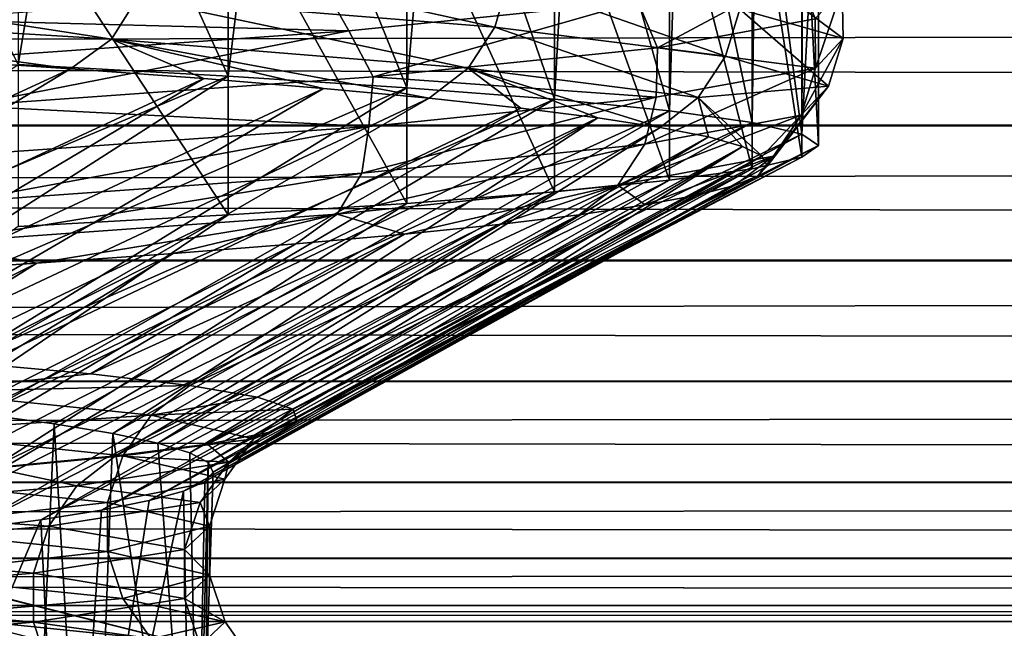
# Model space of a CAD drawing. Header units: metres. Extents: x -205 to 205, y -104 to 104.
# Tile 856 of 1056: x 11.946 to 13.491, y -64.584 to -63.629. Entities that reach past the tile are written whole.
import ezdxf

# ---------------------------------------------------------------- set-up
doc = ezdxf.new("R2010")
doc.units = ezdxf.units.M
doc.layers.add('solid_01_2-CONSUMER_EHM_BOX_SW0001', color=7, linetype='CONTINUOUS')

msp = doc.modelspace()

# ---------------------------------------------------------------- linework, layer by layer
at = {"layer": 'solid_01_2-CONSUMER_EHM_BOX_SW0001'}
for points in [[(27.853924, 67.360435), (-0.010849, -74.95858), (-0.010778, 75.04142)], [(27.853924, 67.360435), (27.752735, 66.82019), (-0.010849, -74.95858)], [(27.752735, 66.82019), (27.752735, 66.262619), (-0.010849, -74.95858)], [(27.752672, -66.17981), (-0.010849, -74.95858), (27.752735, 66.262619)], [(9.748707, -50.113178, 10.572997), (16.890345, -65.803871, 22.572935), (9.748681, -65.803871, 10.57298)], [(16.890341, -50.113178, 22.572903), (16.890345, -65.803871, 22.572935), (9.748707, -50.113178, 10.572997)], [(16.935442, -50.113178, 25.979212), (10.114011, -65.803871, 38.164017), (16.935446, -65.803871, 25.979179)], [(16.935442, -50.113178, 25.979212), (10.114037, -50.113178, 38.164001), (10.114011, -65.803871, 38.164017)], [(20.295647, -61.312492, 1.5), (5.608602, -62.958584, 1.5), (28.811071, -68.756966, 1.5)], [(5.608602, -62.958584, 1.5), (5.608599, -67.95858, 1.5), (30.218094, -69.412994, 1.5)], [(5.608602, -62.958584, 1.5), (29.238895, -69.056519, 1.5), (28.811071, -68.756966, 1.5)], [(5.608602, -62.958584, 1.5), (29.713348, -69.277763, 1.5), (29.238895, -69.056519, 1.5)], [(5.608602, -62.958584, 1.5), (30.218094, -69.412994, 1.5), (29.713348, -69.277763, 1.5)], [(11.943657, -63.69939, 18.879745), (11.67863, -63.164822, 18.34794), (12.02979, -63.18235, 19.066553)], [(11.943657, -63.69939, 18.879745), (12.02979, -63.18235, 19.066553), (12.272964, -63.717541, 19.64073)], [(12.272964, -63.717541, 19.64073), (12.02979, -63.18235, 19.066553), (12.336775, -63.199909, 19.805096)], [(12.272964, -63.717541, 19.64073), (12.336775, -63.199909, 19.805096), (12.553842, -63.735703, 20.420885)], [(12.553842, -63.735703, 20.420885), (12.336775, -63.199909, 19.805096), (12.59847, -63.217464, 20.560879)], [(12.553842, -63.735703, 20.420885), (12.59847, -63.217464, 20.560879), (12.785189, -63.753872, 21.217163)], [(12.785189, -63.753872, 21.217163), (12.59847, -63.217464, 20.560879), (12.813917, -63.234989, 21.331152)], [(12.785189, -63.753872, 21.217163), (12.813917, -63.234989, 21.331152), (12.96609, -63.772049, 22.026432)], [(12.96609, -63.772049, 22.026432), (12.813917, -63.234989, 21.331152), (12.982324, -63.25248, 22.113094)], [(12.96609, -63.772049, 22.026432), (12.982324, -63.25248, 22.113094), (13.095824, -63.79023, 22.845488)], [(13.095824, -63.79023, 22.845488), (12.982324, -63.25248, 22.113094), (13.103063, -63.269947, 22.903822)], [(13.095824, -63.79023, 22.845488), (13.103063, -63.269947, 22.903822), (13.173873, -63.808422, 23.671097)], [(13.173873, -63.808422, 23.671097), (13.103063, -63.269947, 22.903822), (13.175686, -63.287395, 23.700432)], [(13.173873, -63.808422, 23.671097), (13.175686, -63.287395, 23.700432), (13.199924, -63.304821, 24.5)], [(13.199924, -63.826622, 24.5), (13.199924, -63.304821, 24.5), (13.173873, -63.322979, 25.328903)], [(13.173873, -63.808422, 23.671097), (13.199924, -63.304821, 24.5), (13.199924, -63.826622, 24.5)], [(13.173873, -63.844723, 25.328899), (13.173873, -63.322979, 25.328903), (13.095824, -63.341137, 26.154512)], [(13.199924, -63.826622, 24.5), (13.173873, -63.322979, 25.328903), (13.173873, -63.844723, 25.328899)], [(13.095825, -63.862823, 26.154505), (13.095824, -63.341137, 26.154512), (12.96609, -63.359291, 26.97357)], [(13.173873, -63.844723, 25.328899), (13.095824, -63.341137, 26.154512), (13.095825, -63.862823, 26.154505)], [(12.966092, -63.880932, 26.973558), (12.96609, -63.359291, 26.97357), (12.785188, -63.377441, 27.782841)], [(13.095825, -63.862823, 26.154505), (12.96609, -63.359291, 26.97357), (12.966092, -63.880932, 26.973558)], [(12.785192, -63.899044, 27.782825), (12.785188, -63.377441, 27.782841), (12.553839, -63.395588, 28.579121)], [(12.966092, -63.880932, 26.973558), (12.785188, -63.377441, 27.782841), (12.785192, -63.899044, 27.782825)], [(12.553845, -63.917152, 28.5791), (12.553839, -63.395588, 28.579121), (12.27296, -63.413727, 29.35928)], [(12.785192, -63.899044, 27.782825), (12.553839, -63.395588, 28.579121), (12.553845, -63.917152, 28.5791)], [(12.27297, -63.935261, 29.359253), (12.27296, -63.413727, 29.35928), (11.943652, -63.431873, 30.120266)], [(12.553845, -63.917152, 28.5791), (12.27296, -63.413727, 29.35928), (12.27297, -63.935261, 29.359253)], [(12.27297, -63.935261, 29.359253), (11.943652, -63.431873, 30.120266), (11.943666, -63.953384, 30.120234)], [(12.150941, -63.521351, 19.228962), (12.130161, -63.595272, 19.237997), (12.69169, -63.640839, 20.783602)], [(12.713434, -63.566917, 20.777214), (12.150941, -63.521351, 19.228962), (12.69169, -63.640839, 20.783602)], [(13.074599, -63.535763, 22.383759), (13.076313, -63.61248, 22.383503), (13.238589, -63.658405, 24.023132)], [(13.074599, -63.535763, 22.383759), (13.238589, -63.658405, 24.023132), (13.236825, -63.580837, 24.023195)], [(11.381557, -63.549709, 17.772856), (11.343968, -63.614182, 17.795084), (12.090098, -63.659744, 19.255386)], [(12.130161, -63.595272, 19.237997), (11.381557, -63.549709, 17.772856), (12.090098, -63.659744, 19.255386)], [(12.947326, -63.673241, 27.295326), (12.916031, -63.600761, 27.317383), (13.167252, -63.554863, 25.680021)], [(13.194305, -63.627731, 25.66828), (12.947326, -63.673241, 27.295326), (13.167252, -63.554863, 25.680021)], [(-54.604633, -63.789642, 74.975174), (54.595383, -63.576061, 75), (-54.604618, -63.568218, 75)], [(-54.604633, -63.790737, 69.02507), (-54.604618, -63.568218, 69), (54.595367, -63.79858, 69.02507)], [(54.595367, -63.797485, 74.975174), (54.595383, -63.576061, 75), (-54.604633, -63.789642, 74.975174)], [(54.595367, -63.79858, 69.02507), (-54.604618, -63.568218, 69), (54.595383, -63.576061, 69)], [(12.713434, -63.566917, 20.777214), (12.69169, -63.640839, 20.783602), (13.053946, -63.686401, 22.387144)], [(13.076313, -63.61248, 22.383503), (12.713434, -63.566917, 20.777214), (13.053946, -63.686401, 22.387144)], [(12.462488, -63.64666, 28.910652), (11.786896, -63.628906, 30.382504), (12.427226, -63.583248, 28.870525)], [(12.916031, -63.600761, 27.317383), (12.462488, -63.64666, 28.910652), (12.427226, -63.583248, 28.870525)], [(13.194939, -63.705078, 25.676565), (13.194305, -63.627731, 25.66828), (13.236825, -63.580837, 24.023195)], [(13.194939, -63.705078, 25.676565), (13.236825, -63.580837, 24.023195), (13.238589, -63.658405, 24.023132)], [(12.130161, -63.595272, 19.237997), (12.090098, -63.659744, 19.255386), (12.64977, -63.705311, 20.795887)], [(12.69169, -63.640839, 20.783602), (12.130161, -63.595272, 19.237997), (12.64977, -63.705311, 20.795887)], [(12.500957, -63.71875, 28.879366), (12.462488, -63.64666, 28.910652), (12.916031, -63.600761, 27.317383)], [(12.947326, -63.673241, 27.295326), (12.500957, -63.71875, 28.879366), (12.916031, -63.600761, 27.317383)], [(11.343968, -63.614182, 17.795084), (11.795085, -63.690483, 18.75647), (12.025614, -63.706001, 19.255358)], [(12.090098, -63.659744, 19.255386), (11.343968, -63.614182, 17.795084), (12.025614, -63.706001, 19.255358)], [(13.076313, -63.61248, 22.383503), (13.053946, -63.686401, 22.387144), (13.215434, -63.733109, 24.023966)], [(13.076313, -63.61248, 22.383503), (13.215434, -63.733109, 24.023966), (13.238589, -63.658405, 24.023132)], [(12.462488, -63.64666, 28.910652), (11.812969, -63.692558, 30.43449), (11.786896, -63.628906, 30.382504)], [(12.69169, -63.640839, 20.783602), (12.64977, -63.705311, 20.795887), (13.010828, -63.750877, 22.394133)], [(13.053946, -63.686401, 22.387144), (12.69169, -63.640839, 20.783602), (13.010828, -63.750877, 22.394133)], [(13.194939, -63.705078, 25.676565), (12.947326, -63.673241, 27.295326), (13.194305, -63.627731, 25.66828)], [(11.861355, -63.764259, 30.395639), (11.812969, -63.692558, 30.43449), (12.462488, -63.64666, 28.910652)], [(12.500957, -63.71875, 28.879366), (11.861355, -63.764259, 30.395639), (12.462488, -63.64666, 28.910652)], [(12.090098, -63.659744, 19.255386), (12.025614, -63.706001, 19.255358), (12.235057, -63.721519, 19.763115)], [(12.090098, -63.659744, 19.255386), (12.422951, -63.736984, 20.278643), (12.588871, -63.752342, 20.800854)], [(12.64977, -63.705311, 20.795887), (12.090098, -63.659744, 19.255386), (12.588871, -63.752342, 20.800854)], [(12.090098, -63.659744, 19.255386), (12.235057, -63.721519, 19.763115), (12.422951, -63.736984, 20.278643)], [(13.172777, -63.77895, 25.663448), (13.238589, -63.658405, 24.023132), (13.215434, -63.733109, 24.023966)], [(13.172777, -63.77895, 25.663448), (13.194939, -63.705078, 25.676565), (13.238589, -63.658405, 24.023132)], [(12.945189, -63.750813, 27.311638), (12.500957, -63.71875, 28.879366), (12.947326, -63.673241, 27.295326)], [(13.194939, -63.705078, 25.676565), (12.945189, -63.750813, 27.311638), (12.947326, -63.673241, 27.295326)], [(13.053946, -63.686401, 22.387144), (13.010828, -63.750877, 22.394133), (13.215434, -63.733109, 24.023966)], [(11.795085, -63.690483, 18.75647), (11.020571, -64.16983, 19.151409), (12.025614, -63.706001, 19.255358)], [(11.943657, -63.69939, 18.879745), (12.272964, -63.717541, 19.64073), (11.300866, -64.129326, 19.433926)], [(12.025614, -63.706001, 19.255358), (11.020571, -64.16983, 19.151409), (11.233386, -64.18544, 19.614162)], [(12.025614, -63.706001, 19.255358), (11.233386, -64.18544, 19.614162), (12.235057, -63.721519, 19.763115)], [(12.272964, -63.717541, 19.64073), (11.600637, -64.14772, 20.163534), (11.300866, -64.129326, 19.433926)], [(12.272964, -63.717541, 19.64073), (12.553842, -63.735703, 20.420885), (11.600637, -64.14772, 20.163534)], [(12.64977, -63.705311, 20.795887), (12.588871, -63.752342, 20.800854), (12.732414, -63.76759, 21.32889)], [(12.64977, -63.705311, 20.795887), (12.853288, -63.78278, 21.862104), (12.95153, -63.797909, 22.399548)], [(13.010828, -63.750877, 22.394133), (12.64977, -63.705311, 20.795887), (12.95153, -63.797909, 22.399548)], [(12.64977, -63.705311, 20.795887), (12.732414, -63.76759, 21.32889), (12.853288, -63.78278, 21.862104)], [(12.927177, -63.824379, 27.285015), (12.945189, -63.750813, 27.311638), (13.194939, -63.705078, 25.676565)], [(13.172777, -63.77895, 25.663448), (12.927177, -63.824379, 27.285015), (13.194939, -63.705078, 25.676565)], [(12.235057, -63.721519, 19.763115), (11.233386, -64.18544, 19.614162), (11.426778, -64.201103, 20.085358)], [(12.235057, -63.721519, 19.763115), (11.426778, -64.201103, 20.085358), (12.422951, -63.736984, 20.278643)], [(12.494098, -63.796551, 28.903021), (11.861355, -63.764259, 30.395639), (12.500957, -63.71875, 28.879366)], [(12.945189, -63.750813, 27.311638), (12.494098, -63.796551, 28.903021), (12.500957, -63.71875, 28.879366)], [(13.215434, -63.733109, 24.023966), (13.010828, -63.750877, 22.394133), (13.11127, -63.84293, 24.027754)], [(13.104732, -63.873985, 25.113472), (13.128913, -63.843224, 25.65686), (13.215434, -63.733109, 24.023966)], [(13.119277, -63.858738, 24.570383), (13.104732, -63.873985, 25.113472), (13.215434, -63.733109, 24.023966)], [(13.119277, -63.858738, 24.570383), (13.215434, -63.733109, 24.023966), (13.11127, -63.84293, 24.027754)], [(13.128913, -63.843224, 25.65686), (13.172777, -63.77895, 25.663448), (13.215434, -63.733109, 24.023966)], [(12.422951, -63.736984, 20.278643), (11.426778, -64.201103, 20.085358), (11.600416, -64.216743, 20.564186)], [(12.422951, -63.736984, 20.278643), (11.600416, -64.216743, 20.564186), (12.588871, -63.752342, 20.800854)], [(12.553842, -63.735703, 20.420885), (11.853113, -64.166122, 20.910995), (11.600637, -64.14772, 20.163534)], [(12.553842, -63.735703, 20.420885), (12.785189, -63.753872, 21.217163), (11.853113, -64.166122, 20.910995)], [(12.588871, -63.752342, 20.800854), (11.600416, -64.216743, 20.564186), (11.754003, -64.232269, 21.049826)], [(12.588871, -63.752342, 20.800854), (11.754003, -64.232269, 21.049826), (12.732414, -63.76759, 21.32889)], [(12.494098, -63.796551, 28.903021), (11.847939, -63.842285, 30.425587), (11.861355, -63.764259, 30.395639)], [(12.785189, -63.753872, 21.217163), (12.057392, -64.184525, 21.673218), (11.853113, -64.166122, 20.910995)], [(12.785189, -63.753872, 21.217163), (12.96609, -63.772049, 22.026432), (12.057392, -64.184525, 21.673218)], [(12.483203, -63.869804, 28.863884), (12.494098, -63.796551, 28.903021), (12.945189, -63.750813, 27.311638)], [(12.927177, -63.824379, 27.285015), (12.483203, -63.869804, 28.863884), (12.945189, -63.750813, 27.311638)], [(13.010828, -63.750877, 22.394133), (12.95153, -63.797909, 22.399548), (13.027225, -63.812977, 22.940269)], [(13.010828, -63.750877, 22.394133), (13.080452, -63.827984, 23.483318), (13.11127, -63.84293, 24.027754)], [(13.010828, -63.750877, 22.394133), (13.027225, -63.812977, 22.940269), (13.080452, -63.827984, 23.483318)], [(12.732414, -63.76759, 21.32889), (11.754003, -64.232269, 21.049826), (11.88727, -64.24765, 21.541443)], [(12.732414, -63.76759, 21.32889), (11.88727, -64.24765, 21.541443), (12.853288, -63.78278, 21.862104)], [(12.96609, -63.772049, 22.026432), (12.212885, -64.202927, 22.447029), (12.057392, -64.184525, 21.673218)], [(12.96609, -63.772049, 22.026432), (13.095824, -63.79023, 22.845488), (12.212885, -64.202927, 22.447029)], [(12.885036, -63.888577, 27.270403), (12.927177, -63.824379, 27.285015), (13.172777, -63.77895, 25.663448)], [(13.128913, -63.843224, 25.65686), (12.885036, -63.888577, 27.270403), (13.172777, -63.77895, 25.663448)], [(54.595367, -63.797485, 74.975174), (-54.604633, -63.789642, 74.975174), (-54.604649, -64.001289, 74.90136)], [(-54.604649, -64.002304, 69.099129), (-54.604633, -63.790737, 69.02507), (54.595352, -64.010147, 69.099129)], [(-54.604633, -63.790737, 69.02507), (54.595367, -63.79858, 69.02507), (54.595352, -64.010147, 69.099129)], [(12.853288, -63.78278, 21.862104), (11.88727, -64.24765, 21.541443), (11.999986, -64.26297, 22.038179)], [(12.853288, -63.78278, 21.862104), (11.999986, -64.26297, 22.038179), (12.091954, -64.278236, 22.539173)], [(12.853288, -63.78278, 21.862104), (12.091954, -64.278236, 22.539173), (12.95153, -63.797909, 22.399548)], [(13.095824, -63.79023, 22.845488), (12.319008, -64.221336, 23.229258), (12.212885, -64.202927, 22.447029)], [(13.095824, -63.79023, 22.845488), (13.173873, -63.808422, 23.671097), (12.319008, -64.221336, 23.229258)], [(54.595352, -64.009132, 74.90136), (54.595367, -63.797485, 74.975174), (-54.604649, -64.001289, 74.90136)], [(11.846956, -63.915234, 30.375465), (11.847939, -63.842285, 30.425587), (12.494098, -63.796551, 28.903021)], [(12.483203, -63.869804, 28.863884), (11.846956, -63.915234, 30.375465), (12.494098, -63.796551, 28.903021)], [(12.95153, -63.797909, 22.399548), (12.091954, -64.278236, 22.539173), (12.163016, -64.293449, 23.043564)], [(12.95153, -63.797909, 22.399548), (12.163016, -64.293449, 23.043564), (13.027225, -63.812977, 22.940269)], [(13.173873, -63.808422, 23.671097), (12.375177, -64.239746, 24.016756), (12.319008, -64.221336, 23.229258)], [(13.173873, -63.808422, 23.671097), (13.199924, -63.826622, 24.5), (12.375177, -64.239746, 24.016756)], [(13.027225, -63.812977, 22.940269), (12.163016, -64.293449, 23.043564), (12.213049, -64.308609, 23.550474)], [(13.027225, -63.812977, 22.940269), (12.213049, -64.308609, 23.550474), (13.080452, -63.827984, 23.483318)], [(12.444083, -63.933929, 28.841616), (12.483203, -63.869804, 28.863884), (12.927177, -63.824379, 27.285015)], [(12.885036, -63.888577, 27.270403), (12.444083, -63.933929, 28.841616), (12.927177, -63.824379, 27.285015)], [(13.080452, -63.827984, 23.483318), (12.213049, -64.308609, 23.550474), (12.241965, -64.323715, 24.059031)], [(12.676635, -64.083229, 24.043394), (13.080452, -63.827984, 23.483318), (12.241965, -64.323715, 24.059031)], [(13.199924, -63.826622, 24.5), (12.380825, -64.258163, 24.80636), (12.375177, -64.239746, 24.016756)], [(13.199924, -63.826622, 24.5), (13.173873, -63.844723, 25.328899), (12.380825, -64.258163, 24.80636)], [(12.676635, -64.083229, 24.043394), (13.11127, -63.84293, 24.027754), (13.080452, -63.827984, 23.483318)], [(13.119277, -63.858738, 24.570383), (13.11127, -63.84293, 24.027754), (12.249745, -64.338646, 24.562443)], [(12.676635, -64.083229, 24.043394), (12.249745, -64.338646, 24.562443), (13.11127, -63.84293, 24.027754)], [(13.173873, -63.844723, 25.328899), (13.095825, -63.862823, 26.154505), (12.335895, -64.276581, 25.59482)], [(13.173873, -63.844723, 25.328899), (12.335895, -64.276581, 25.59482), (12.380825, -64.258163, 24.80636)], [(12.92765, -63.919708, 26.735987), (12.885036, -63.888577, 27.270403), (13.128913, -63.843224, 25.65686)], [(13.008927, -63.904472, 26.197212), (12.92765, -63.919708, 26.735987), (13.128913, -63.843224, 25.65686)], [(13.067952, -63.889233, 25.656059), (13.008927, -63.904472, 26.197212), (13.128913, -63.843224, 25.65686)], [(13.104732, -63.873985, 25.113472), (13.067952, -63.889233, 25.656059), (13.128913, -63.843224, 25.65686)], [(11.812097, -63.979282, 30.346104), (11.846956, -63.915234, 30.375465), (12.483203, -63.869804, 28.863884)], [(12.444083, -63.933929, 28.841616), (11.812097, -63.979282, 30.346104), (12.483203, -63.869804, 28.863884)], [(13.119277, -63.858738, 24.570383), (12.249745, -64.338646, 24.562443), (12.236834, -64.353592, 25.065754)], [(13.119277, -63.858738, 24.570383), (12.236834, -64.353592, 25.065754), (13.104732, -63.873985, 25.113472)], [(13.095825, -63.862823, 26.154505), (12.966092, -63.880932, 26.973558), (12.240878, -64.294998, 26.37888)], [(13.095825, -63.862823, 26.154505), (12.240878, -64.294998, 26.37888), (12.335895, -64.276581, 25.59482)], [(12.966092, -63.880932, 26.973558), (12.785192, -63.899044, 27.782825), (12.096296, -64.313416, 27.15535)], [(12.966092, -63.880932, 26.973558), (12.096296, -64.313416, 27.15535), (12.240878, -64.294998, 26.37888)], [(13.104732, -63.873985, 25.113472), (12.236834, -64.353592, 25.065754), (12.20325, -64.368538, 25.568113)], [(13.104732, -63.873985, 25.113472), (12.20325, -64.368538, 25.568113), (13.067952, -63.889233, 25.656059)], [(12.785192, -63.899044, 27.782825), (12.553845, -63.917152, 28.5791), (11.902656, -64.331833, 27.921093)], [(12.785192, -63.899044, 27.782825), (11.902656, -64.331833, 27.921093), (12.096296, -64.313416, 27.15535)], [(13.067952, -63.889233, 25.656059), (12.20325, -64.368538, 25.568113), (12.149052, -64.383499, 26.068674)], [(13.067952, -63.889233, 25.656059), (12.149052, -64.383499, 26.068674), (13.008927, -63.904472, 26.197212)], [(12.550012, -63.965382, 28.329412), (12.444083, -63.933929, 28.841616), (12.885036, -63.888577, 27.270403)], [(12.698245, -63.950165, 27.802908), (12.550012, -63.965382, 28.329412), (12.885036, -63.888577, 27.270403)], [(12.82411, -63.93494, 27.271437), (12.698245, -63.950165, 27.802908), (12.885036, -63.888577, 27.270403)], [(12.92765, -63.919708, 26.735987), (12.82411, -63.93494, 27.271437), (12.885036, -63.888577, 27.270403)], [(12.553845, -63.917152, 28.5791), (12.27297, -63.935261, 29.359253), (11.660495, -64.35025, 28.672844)], [(12.553845, -63.917152, 28.5791), (11.660495, -64.35025, 28.672844), (11.902656, -64.331833, 27.921093)], [(13.008927, -63.904472, 26.197212), (12.149052, -64.383499, 26.068674), (12.074328, -64.39846, 26.566589)], [(13.008927, -63.904472, 26.197212), (12.074328, -64.39846, 26.566589), (12.92765, -63.919708, 26.735987)], [(11.972894, -64.011032, 29.866575), (11.812097, -63.979282, 30.346104), (12.444083, -63.933929, 28.841616)], [(12.186884, -63.995808, 29.362425), (11.972894, -64.011032, 29.866575), (12.444083, -63.933929, 28.841616)], [(12.92765, -63.919708, 26.735987), (12.074328, -64.39846, 26.566589), (11.979207, -64.413437, 27.06102)], [(12.92765, -63.919708, 26.735987), (11.979207, -64.413437, 27.06102), (12.82411, -63.93494, 27.271437)], [(12.379457, -63.980595, 28.849659), (12.186884, -63.995808, 29.362425), (12.444083, -63.933929, 28.841616)], [(12.550012, -63.965382, 28.329412), (12.379457, -63.980595, 28.849659), (12.444083, -63.933929, 28.841616)], [(12.27297, -63.935261, 29.359253), (11.943666, -63.953384, 30.120234), (11.370656, -64.368668, 29.407446)], [(12.27297, -63.935261, 29.359253), (11.370656, -64.368668, 29.407446), (11.660495, -64.35025, 28.672844)], [(12.698245, -63.950165, 27.802908), (11.863846, -64.428421, 27.55113), (11.72844, -64.443405, 28.036093)], [(12.698245, -63.950165, 27.802908), (11.72844, -64.443405, 28.036093), (12.550012, -63.965382, 28.329412)], [(12.82411, -63.93494, 27.271437), (11.979207, -64.413437, 27.06102), (11.863846, -64.428421, 27.55113)], [(12.82411, -63.93494, 27.271437), (11.863846, -64.428421, 27.55113), (12.698245, -63.950165, 27.802908)], [(12.550012, -63.965382, 28.329412), (11.72844, -64.443405, 28.036093), (11.573218, -64.458405, 28.515085)], [(12.550012, -63.965382, 28.329412), (11.573218, -64.458405, 28.515085), (12.379457, -63.980595, 28.849659)], [(12.379457, -63.980595, 28.849659), (11.573218, -64.458405, 28.515085), (11.398442, -64.473412, 28.987297)], [(12.379457, -63.980595, 28.849659), (11.398442, -64.473412, 28.987297), (12.186884, -63.995808, 29.362425)], [(11.972894, -64.011032, 29.866575), (11.738145, -64.026268, 30.36101), (11.812097, -63.979282, 30.346104)], [(12.186884, -63.995808, 29.362425), (11.398442, -64.473412, 28.987297), (11.204409, -64.488426, 29.451929)], [(12.186884, -63.995808, 29.362425), (11.204409, -64.488426, 29.451929), (11.972894, -64.011032, 29.866575)], [(54.595352, -64.009132, 74.90136), (-54.604649, -64.001289, 74.90136), (-54.60466, -64.191177, 74.782249)], [(-54.60466, -64.192055, 69.218445), (-54.604649, -64.002304, 69.099129), (54.595337, -64.199898, 69.218445)], [(54.595337, -64.19902, 74.782249), (54.595352, -64.009132, 74.90136), (-54.60466, -64.191177, 74.782249)], [(-54.604649, -64.002304, 69.099129), (54.595352, -64.010147, 69.099129), (54.595337, -64.199898, 69.218445)], [(11.972894, -64.011032, 29.866575), (11.204409, -64.488426, 29.451929), (10.991446, -64.503448, 29.90819)], [(11.972894, -64.011032, 29.866575), (10.991446, -64.503448, 29.90819), (11.738145, -64.026268, 30.36101)], [(12.676635, -64.083229, 24.043394), (12.241965, -64.323715, 24.059031), (12.249745, -64.338646, 24.562443)], [(11.79448, -64.212769, 20.931353), (11.853113, -64.166122, 20.910995), (12.057392, -64.184525, 21.673218)], [(54.595337, -64.19902, 74.782249), (-54.60466, -64.191177, 74.782249), (-54.604671, -64.34977, 74.62384)], [(-54.604671, -64.350471, 69.377037), (-54.60466, -64.192055, 69.218445), (54.595325, -64.358307, 69.377037)], [(-54.60466, -64.192055, 69.218445), (54.595337, -64.199898, 69.218445), (54.595325, -64.358307, 69.377037)], [(11.79448, -64.212769, 20.931353), (12.057392, -64.184525, 21.673218), (12.212885, -64.202927, 22.447029)], [(54.595325, -64.357613, 74.62384), (54.595337, -64.19902, 74.782249), (-54.604671, -64.34977, 74.62384)], [(11.79448, -64.212769, 20.931353), (12.152164, -64.249573, 22.459892), (11.75127, -64.276222, 20.944427)], [(11.79448, -64.212769, 20.931353), (12.212885, -64.202927, 22.447029), (12.152164, -64.249573, 22.459892)], [(12.152164, -64.249573, 22.459892), (12.212885, -64.202927, 22.447029), (12.319008, -64.221336, 23.229258)], [(12.152164, -64.249573, 22.459892), (12.319008, -64.221336, 23.229258), (12.375177, -64.239746, 24.016756)], [(12.152164, -64.249573, 22.459892), (12.375177, -64.239746, 24.016756), (12.313297, -64.286385, 24.021412)], [(12.313297, -64.286385, 24.021412), (12.375177, -64.239746, 24.016756), (12.380825, -64.258163, 24.80636)], [(12.152164, -64.249573, 22.459892), (12.107643, -64.313026, 22.467367), (11.75127, -64.276222, 20.944427)], [(11.88727, -64.24765, 21.541443), (11.83699, -65.19709, 21.346292), (11.95725, -65.211845, 21.838348)], [(11.999986, -64.26297, 22.038179), (11.88727, -64.24765, 21.541443), (11.95725, -65.211845, 21.838348)], [(12.152164, -64.249573, 22.459892), (12.313297, -64.286385, 24.021412), (12.107643, -64.313026, 22.467367)], [(12.313297, -64.286385, 24.021412), (12.380825, -64.258163, 24.80636), (12.335895, -64.276581, 25.59482)], [(11.999986, -64.26297, 22.038179), (11.95725, -65.211845, 21.838348), (12.057065, -65.226532, 22.334969)], [(12.091954, -64.278236, 22.539173), (11.999986, -64.26297, 22.038179), (12.057065, -65.226532, 22.334969)], [(11.75127, -64.276222, 20.944427), (12.107643, -64.313026, 22.467367), (11.72794, -64.349762, 20.951487)], [(12.091954, -64.278236, 22.539173), (12.057065, -65.226532, 22.334969), (12.232224, -65.226532, 23.842091)], [(12.163016, -64.293449, 23.043564), (12.091954, -64.278236, 22.539173), (12.232224, -65.226532, 23.842091)], [(12.313297, -64.286385, 24.021412), (12.268186, -64.349838, 24.023165), (12.107643, -64.313026, 22.467367)], [(12.274006, -64.323196, 25.590651), (12.335895, -64.276581, 25.59482), (12.240878, -64.294998, 26.37888)], [(12.313297, -64.286385, 24.021412), (12.274006, -64.323196, 25.590651), (12.268186, -64.349838, 24.023165)], [(12.313297, -64.286385, 24.021412), (12.335895, -64.276581, 25.59482), (12.274006, -64.323196, 25.590651)], [(12.274006, -64.323196, 25.590651), (12.240878, -64.294998, 26.37888), (12.096296, -64.313416, 27.15535)], [(12.213049, -64.308609, 23.550474), (12.163016, -64.293449, 23.043564), (12.232224, -65.226532, 23.842091)], [(12.107643, -64.313026, 22.467367), (12.083605, -64.386574, 22.471403), (11.72794, -64.349762, 20.951487)], [(12.035667, -64.360001, 27.142313), (12.096296, -64.313416, 27.15535), (11.902656, -64.331833, 27.921093)], [(12.274006, -64.323196, 25.590651), (12.096296, -64.313416, 27.15535), (12.035667, -64.360001, 27.142313)], [(12.107643, -64.313026, 22.467367), (12.268186, -64.349838, 24.023165), (12.083605, -64.386574, 22.471403)], [(12.213049, -64.308609, 23.550474), (12.232224, -65.226532, 23.842091), (12.241965, -64.323715, 24.059031)], [(12.035667, -64.360001, 27.142313), (11.902656, -64.331833, 27.921093), (11.602412, -64.396812, 28.651091)], [(12.274006, -64.323196, 25.590651), (12.035667, -64.360001, 27.142313), (12.229038, -64.38665, 25.586655)], [(12.219625, -65.226532, 25.360777), (12.249745, -64.338646, 24.562443), (12.241965, -64.323715, 24.059031)], [(12.232224, -65.226532, 23.842091), (12.219625, -65.226532, 25.360777), (12.241965, -64.323715, 24.059031)], [(12.274006, -64.323196, 25.590651), (12.229038, -64.38665, 25.586655), (12.268186, -64.349838, 24.023165)], [(-54.604683, -64.469574, 69.566925), (-54.604671, -64.350471, 69.377037), (54.595318, -64.477417, 69.566925)], [(54.595325, -64.357613, 74.62384), (-54.604671, -64.34977, 74.62384), (-54.604679, -64.469086, 74.43409)], [(-54.604671, -64.350471, 69.377037), (54.595325, -64.358307, 69.377037), (54.595318, -64.477417, 69.566925)], [(11.72794, -64.349762, 20.951487), (12.083605, -64.386574, 22.471403), (11.728001, -64.426666, 20.951468)], [(12.268186, -64.349838, 24.023165), (12.243829, -64.423386, 24.024113), (12.083605, -64.386574, 22.471403)], [(12.219625, -65.226532, 25.360777), (12.236834, -64.353592, 25.065754), (12.249745, -64.338646, 24.562443)], [(12.268186, -64.349838, 24.023165), (12.229038, -64.38665, 25.586655), (12.243829, -64.423386, 24.024113)], [(54.595318, -64.476929, 74.43409), (54.595325, -64.357613, 74.62384), (-54.604679, -64.469086, 74.43409)], [(12.035667, -64.360001, 27.142313), (11.602412, -64.396812, 28.651091), (11.991573, -64.423454, 27.132633)], [(12.035667, -64.360001, 27.142313), (11.991573, -64.423454, 27.132633), (12.229038, -64.38665, 25.586655)], [(12.219625, -65.226532, 25.360777), (12.20325, -64.368538, 25.568113), (12.236834, -64.353592, 25.065754)], [(12.018845, -65.226532, 26.868029), (12.149052, -64.383499, 26.068674), (12.20325, -64.368538, 25.568113)], [(12.219625, -65.226532, 25.360777), (12.018845, -65.226532, 26.868029), (12.20325, -64.368538, 25.568113)], [(11.602412, -64.396812, 28.651091), (11.559905, -64.460266, 28.635883), (11.991573, -64.423454, 27.132633)], [(12.083605, -64.386574, 22.471403), (12.083668, -64.463478, 22.471392), (11.728001, -64.426666, 20.951468)], [(12.229038, -64.38665, 25.586655), (11.991573, -64.423454, 27.132633), (12.20476, -64.460197, 25.584497)], [(12.018845, -65.226532, 26.868029), (12.074328, -64.39846, 26.566589), (12.149052, -64.383499, 26.068674)], [(12.083605, -64.386574, 22.471403), (12.243829, -64.423386, 24.024113), (12.083668, -64.463478, 22.471392)], [(12.229038, -64.38665, 25.586655), (12.20476, -64.460197, 25.584497), (12.243829, -64.423386, 24.024113)], [(11.63274, -65.226532, 28.339222), (11.863846, -64.428421, 27.55113), (11.979207, -64.413437, 27.06102)], [(12.018845, -65.226532, 26.868029), (11.63274, -65.226532, 28.339222), (11.979207, -64.413437, 27.06102)], [(12.018845, -65.226532, 26.868029), (11.979207, -64.413437, 27.06102), (12.074328, -64.39846, 26.566589)], [(11.991573, -64.423454, 27.132633), (11.559905, -64.460266, 28.635883), (11.967766, -64.497002, 27.127405)], [(11.728001, -64.426666, 20.951468), (12.083668, -64.463478, 22.471392), (11.751439, -64.500175, 20.944376)], [(11.991573, -64.423454, 27.132633), (11.967766, -64.497002, 27.127405), (12.20476, -64.460197, 25.584497)], [(12.243829, -64.423386, 24.024113), (12.243893, -64.500282, 24.024109), (12.083668, -64.463478, 22.471392)], [(12.243829, -64.423386, 24.024113), (12.20476, -64.460197, 25.584497), (12.243893, -64.500282, 24.024109)], [(12.20476, -64.460197, 25.584497), (11.967766, -64.497002, 27.127405), (12.204823, -64.537094, 25.584503)], [(12.20476, -64.460197, 25.584497), (12.204823, -64.537094, 25.584503), (12.243893, -64.500282, 24.024109)], [(54.595318, -64.476929, 74.43409), (-54.604679, -64.469086, 74.43409), (-54.604687, -64.543144, 74.222519)], [(-54.604687, -64.543396, 69.778572), (-54.604683, -64.469574, 69.566925), (54.595314, -64.551239, 69.778572)], [(-54.604683, -64.469574, 69.566925), (54.595318, -64.477417, 69.566925), (54.595314, -64.551239, 69.778572)], [(11.559905, -64.460266, 28.635883), (11.536955, -64.533813, 28.627672), (11.967766, -64.497002, 27.127405)], [(12.083668, -64.463478, 22.471392), (12.107817, -64.536987, 22.467339), (11.751439, -64.500175, 20.944376)], [(12.083668, -64.463478, 22.471392), (12.243893, -64.500282, 24.024109), (12.107817, -64.536987, 22.467339)], [(54.595314, -64.550987, 74.222519), (54.595318, -64.476929, 74.43409), (-54.604687, -64.543144, 74.222519)], [(11.967766, -64.497002, 27.127405), (11.536955, -64.533813, 28.627672), (11.967828, -64.573906, 27.12742)], [(11.751439, -64.500175, 20.944376), (12.107817, -64.536987, 22.467339), (11.79474, -64.563568, 20.931274)], [(11.967766, -64.497002, 27.127405), (11.967828, -64.573906, 27.12742), (12.204823, -64.537094, 25.584503)], [(12.243893, -64.500282, 24.024109), (12.268362, -64.573799, 24.023159), (12.107817, -64.536987, 22.467339)], [(12.243893, -64.500282, 24.024109), (12.204823, -64.537094, 25.584503), (12.268362, -64.573799, 24.023159)], [(11.536955, -64.533813, 28.627672), (11.537015, -64.610718, 28.627693), (11.967828, -64.573906, 27.12742)], [(12.107817, -64.536987, 22.467339), (12.152431, -64.600372, 22.459848), (11.79474, -64.563568, 20.931274)], [(12.204823, -64.537094, 25.584503), (11.967828, -64.573906, 27.12742), (12.229215, -64.610611, 25.58667)], [(12.107817, -64.536987, 22.467339), (12.268362, -64.573799, 24.023159), (12.152431, -64.600372, 22.459848)], [(12.204823, -64.537094, 25.584503), (12.229215, -64.610611, 25.58667), (12.268362, -64.573799, 24.023159)], [(54.595314, -64.550987, 74.222519), (-54.604687, -64.543144, 74.222519), (-54.604687, -64.568214, 74)], [(-54.604687, -64.543396, 69.778572), (54.59531, -64.576057, 70), (-54.604687, -64.568214, 70)], [(-54.604687, -64.543396, 69.778572), (54.595314, -64.551239, 69.778572), (54.59531, -64.576057, 70)], [(54.595314, -64.550987, 74.222519), (-54.604687, -64.568214, 74), (54.59531, -64.576057, 74)], [(54.59531, -64.576057, 70), (-54.604687, -64.568214, 74), (-54.604687, -64.568214, 70)], [(54.59531, -64.576057, 70), (54.59531, -64.576057, 74), (-54.604687, -64.568214, 74)], [(11.79474, -64.563568, 20.931274), (12.152431, -64.600372, 22.459848), (12.057391, -64.628212, 21.673214)], [(11.79474, -64.563568, 20.931274), (12.057391, -64.628212, 21.673214), (11.853112, -64.60981, 20.910994)], [(12.27296, -65.010468, 19.64072), (11.943654, -64.992332, 18.879742), (11.300865, -64.573013, 19.433924)], [(12.27296, -65.010468, 19.64072), (11.300865, -64.573013, 19.433924), (11.600636, -64.591408, 20.163532)], [(11.967828, -64.573906, 27.12742), (11.537015, -64.610718, 28.627693), (11.991746, -64.647415, 27.132671)], [(11.967828, -64.573906, 27.12742), (11.991746, -64.647415, 27.132671), (12.229215, -64.610611, 25.58667)], [(12.268362, -64.573799, 24.023159), (12.313567, -64.637184, 24.021402), (12.152431, -64.600372, 22.459848)], [(12.268362, -64.573799, 24.023159), (12.229215, -64.610611, 25.58667), (12.313567, -64.637184, 24.021402)]]:
    msp.add_3dface(points, dxfattribs=at)

doc.saveas('drawing.dxf')
